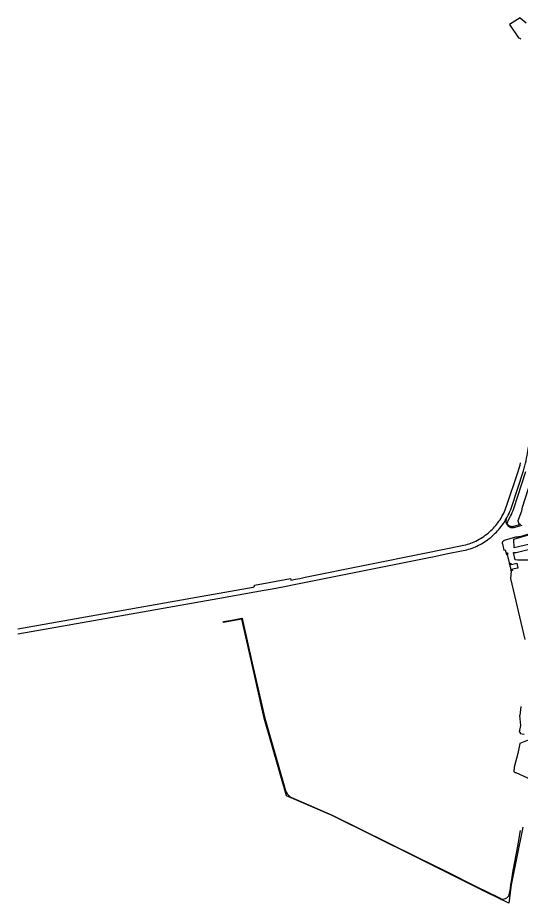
# Model space of a CAD drawing. Extents: x 124000 to 129000, y 395500 to 397503.
# Drawn here: x 124000 to 124606, y 396211 to 397278 of the extents above; entities that cross this region are included whole.
import ezdxf

# ---------------------------------------------------------------- set-up
doc = ezdxf.new("R2010")
doc.units = 0
doc.layers.add('gx-grn-maaiveld', color=7, linetype='Continuous')

msp = doc.modelspace()

# ---------------------------------------------------------------- linework, layer by layer
at = {"layer": 'gx-grn-maaiveld'}
for points in [[(124612.5, 397271.2), (124605.6, 397277.2), (124605.5, 397277.3), (124605.3, 397277.6), (124592.5, 397269.6), (124603.5, 397253.3), (124604.9, 397252.9), (124606.2, 397252.2)], [(124588.7, 396673.7), (124589.9, 396675.9), (124591, 396678.1), (124592.1, 396680.4), (124593, 396682.7), (124594, 396685.1), (124594.8, 396687.4), (124609.5, 396731.6), (124610.3, 396734.7), (124611.1, 396737.7), (124611.9, 396740.8), (124612.6, 396743.9), (124613.2, 396746.9), (124613.8, 396750), (124614.3, 396752.7), (124614.7, 396755.4), (124630.2, 396843.1), (124636.1, 396877.1), (124636.5, 396877.9), (124636.8, 396878.7), (124637.2, 396880.4), (124637.4, 396880.4), (124637.4, 396880.5)], [(124605.7, 396666.9), (124605.2, 396667.2), (124604.7, 396667.5), (124604.3, 396668), (124604, 396668.4), (124603.7, 396669), (124603.4, 396669.5), (124603.3, 396670.1), (124603.2, 396670.7), (124603.1, 396671.3), (124603.2, 396671.9), (124607.3, 396683.3), (124608.2, 396688), (124615.2, 396709), (124630.2, 396750.1), (124636.4, 396790.6), (124643.4, 396834.8), (124646.9, 396858), (124647.7, 396862.5)], [(124000, 396541.1), (124215.5, 396579.5), (124283.7, 396591.6), (124285.4, 396592.1), (124285.2, 396593.6), (124285.5, 396594), (124305.1, 396597.6), (124328.7, 396602), (124329.1, 396600.1), (124334.6, 396601.1), (124340.1, 396602.1), (124346.5, 396603.4), (124490.1, 396632.5), (124535.6, 396641.6), (124537.7, 396642.1), (124539.8, 396642.6), (124541.9, 396643.2), (124544, 396643.9), (124546, 396644.6), (124548, 396645.4), (124550, 396646.2), (124552, 396647.1), (124554, 396648.1), (124555.9, 396649.2), (124557.8, 396650.3), (124559.7, 396651.5), (124561.6, 396652.7), (124563.4, 396654), (124565.1, 396655.3), (124566.9, 396656.7), (124568.5, 396658.2), (124570.1, 396659.6), (124571.7, 396661.1), (124573.2, 396662.7), (124574.6, 396664.2), (124576, 396665.9), (124577.4, 396667.5), (124578.7, 396669.2), (124579.9, 396671), (124581.2, 396672.8), (124582.4, 396674.7), (124583.5, 396676.7), (124584.6, 396678.7), (124585.6, 396680.7), (124586.5, 396682.7), (124587.4, 396684.8), (124588.2, 396686.9), (124588.9, 396689), (124603, 396731), (124603.8, 396733.5), (124604.6, 396736.1), (124605.3, 396738.6), (124605.9, 396741.2)], [(124605.7, 396666.9), (124597.3, 396664.5), (124596.7, 396664.4), (124596, 396664.3), (124595.3, 396664.3), (124594.7, 396664.4), (124594, 396664.5), (124593.4, 396664.7), (124592.8, 396665), (124592.2, 396665.3), (124591.7, 396665.7), (124591.2, 396666.2), (124590.8, 396666.6), (124590.4, 396667.1), (124590.1, 396667.7), (124589.8, 396668.2), (124589.6, 396668.8), (124591.9, 396673.4), (124593.7, 396676.9), (124594.8, 396679.2), (124595.8, 396681.6), (124596.8, 396684), (124597.6, 396686.4), (124612.4, 396730.7)], [(124000, 396535.1), (124039.3, 396542.1), (124241, 396577.9), (124285.6, 396585.8), (124296.8, 396587.9), (124306.6, 396589.6), (124321.6, 396592.4), (124335, 396595), (124491.7, 396626.6), (124495.4, 396627.3), (124500, 396628.2), (124516.2, 396631.5), (124536.8, 396635.7), (124539, 396636.2), (124541.1, 396636.6), (124543.2, 396637.2), (124545.3, 396637.8), (124547.4, 396638.5), (124549.5, 396639.3), (124551.5, 396640.1), (124553.4, 396641), (124555.3, 396641.9), (124557.2, 396642.8), (124559, 396643.9), (124560.8, 396644.9), (124562.6, 396646.1), (124564.3, 396647.2), (124566, 396648.5), (124568, 396650), (124570, 396651.5), (124571.8, 396653.1), (124573.7, 396654.8), (124575.5, 396656.5), (124576.8, 396657.8), (124578.1, 396659.2), (124579.6, 396660.9), (124581.1, 396662.7), (124582.5, 396664.5), (124583.9, 396666.3), (124585.2, 396668.1), (124586.4, 396669.9), (124587.5, 396671.8), (124588.7, 396673.7)], [(124588.7, 396673.7), (124588.9, 396673.6), (124588.6, 396672.9), (124588.4, 396672.2), (124588.3, 396671.4), (124588.3, 396670.7), (124588.3, 396670), (124588.4, 396669.3), (124588.6, 396668.5), (124588.8, 396668), (124588.9, 396667.9), (124589, 396667.6), (124589.2, 396667.2), (124589.6, 396666.6), (124590, 396666), (124590.5, 396665.4), (124591.1, 396664.9), (124591.7, 396664.5), (124592.4, 396664.1), (124593.1, 396663.8), (124593.8, 396663.5), (124594.5, 396663.4), (124595.3, 396663.3), (124596, 396663.3), (124596.8, 396663.4), (124597.6, 396663.5), (124605.2, 396665.5), (124607.8, 396666.3)], [(124640.3, 396663), (124605, 396652.3), (124603.3, 396652), (124602.9, 396651.9), (124601.6, 396651.8), (124600.3, 396651.7), (124599.6, 396651.7), (124586, 396647.6), (124585.6, 396647.4), (124585.2, 396647.2), (124584.8, 396646.9), (124584.4, 396646.5), (124584.2, 396646.1), (124584, 396645.7), (124583.9, 396645.2), (124583.8, 396644.7), (124583.9, 396644.2), (124584, 396643.7), (124585.8, 396636.1), (124587.4, 396636.5), (124588.8, 396630.7), (124589.8, 396630.9), (124594.6, 396610.7), (124593.9, 396601.9), (124611.1, 396528.6)], [(124597.9, 396649.3), (124628.1, 396658.3), (124627.6, 396645.8), (124598.2, 396639), (124597.9, 396649.3)], [(124588.9, 396632.7), (124590.2, 396632.9), (124590.5, 396631.3), (124589.2, 396631.1), (124588.9, 396632.7)], [(124602.5, 396624.2), (124599.3, 396624.3), (124597.5, 396633.2), (124600.6, 396633.2), (124616.8, 396637.4), (124624.2, 396633.8), (124627.1, 396624), (124602.5, 396624.2)], [(124592.6, 396620.1), (124594.2, 396620.4), (124594.5, 396619), (124592.9, 396618.7), (124592.6, 396620.1)], [(124602.8, 396614.5), (124598, 396613.4), (124594.4, 396612.6), (124593.1, 396618.6), (124596.7, 396619.4), (124601.5, 396620.4), (124602.8, 396614.5)], [(124595.9, 396612.9), (124596.2, 396611.5), (124594.6, 396611.1), (124594.3, 396612.5), (124595.9, 396612.9)], [(124608.7, 396302.5), (124594.7, 396233), (124591.8, 396210.6), (124564.6, 396224.1), (124500, 396256.3), (124480.2, 396266), (124378.7, 396316.4), (124324, 396340), (124297.1, 396433.7), (124282.1, 396500), (124270.2, 396553), (124252.5, 396549.9), (124248.1, 396549.1), (124247.9, 396550), (124257.9, 396551.8), (124270, 396554.2), (124270.3, 396554.1), (124270.6, 396553.9), (124271.4, 396550.2), (124282.7, 396500), (124297.6, 396433.8), (124322.8, 396346.3), (124323.6, 396344.4), (124324.8, 396342.6), (124326.1, 396340.7), (124327.7, 396339.2), (124329, 396338.4), (124378.9, 396316.8), (124480.4, 396266.5), (124500, 396257), (124514.2, 396250), (124554.7, 396229.8), (124563.3, 396225.4), (124581.3, 396216.6), (124581.4, 396216.5), (124582.9, 396216), (124584.6, 396215.7), (124586.2, 396215.8), (124587.8, 396216.3), (124589.3, 396217.1), (124590.5, 396218.2), (124591.6, 396219.5), (124592.3, 396221), (124592.6, 396222.6), (124593.6, 396228.5), (124594.2, 396233.1), (124594.9, 396236.8), (124597, 396250), (124598.8, 396260.5), (124602.7, 396279.4), (124605.7, 396298.3)], [(124606.4, 396447.7), (124604.9, 396436.9), (124604.5, 396436.9), (124605.8, 396424.9), (124604.1, 396417.1), (124605.6, 396416.8), (124605.3, 396415.3), (124610.1, 396414.3)], [(124615, 396407.2), (124604.9, 396403.3), (124602.6, 396391), (124598, 396374.8), (124597.6, 396369.2), (124598.5, 396368.7), (124599.5, 396368.3), (124600.4, 396368), (124677.7, 396332.8)]]:
    msp.add_lwpolyline(points, dxfattribs=at)

doc.saveas('drawing.dxf')
